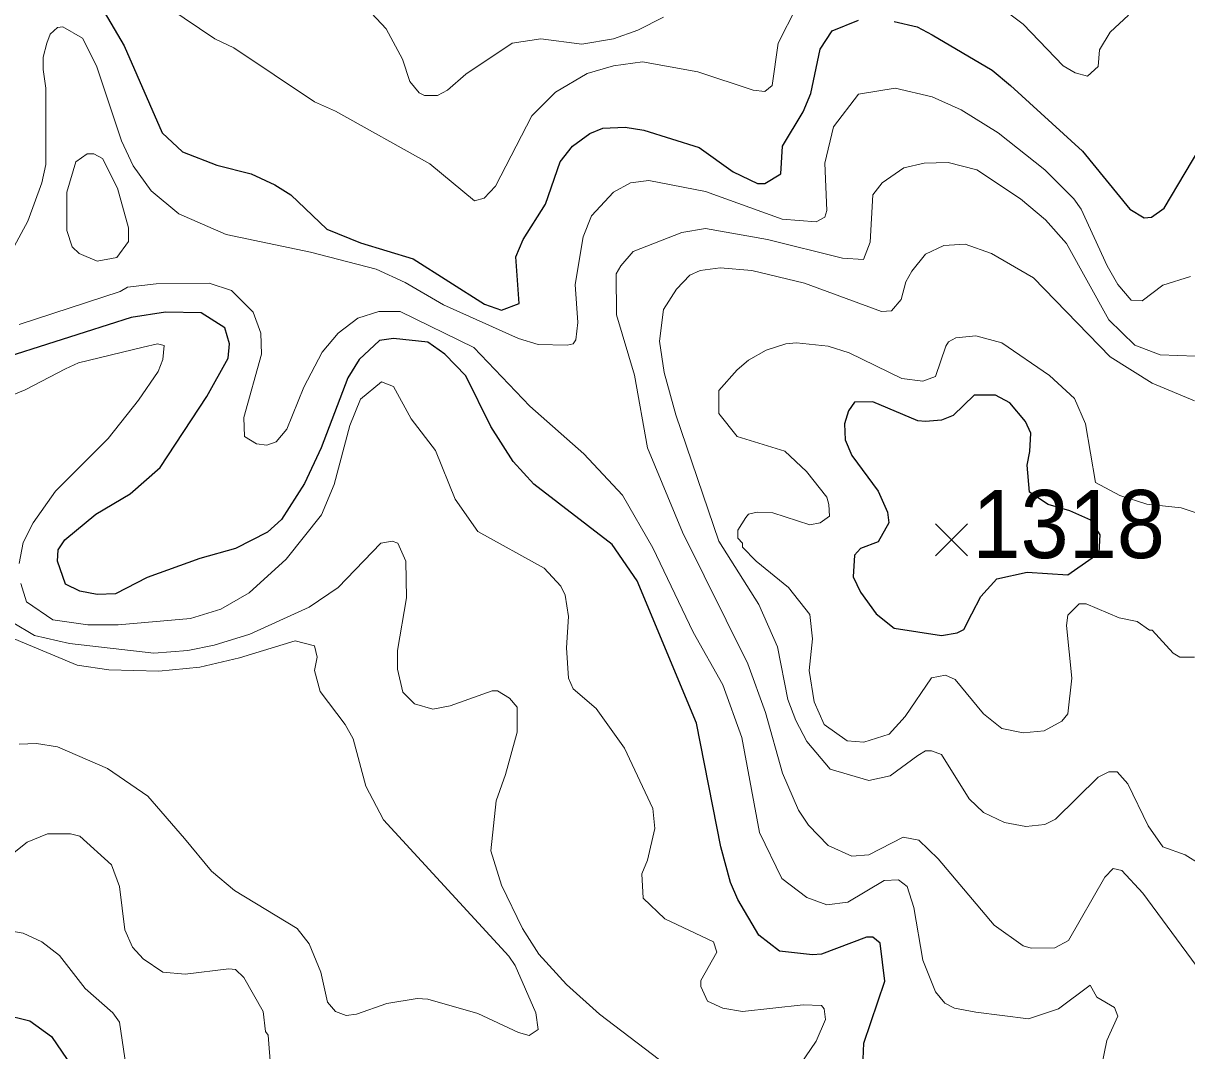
# Model space of a CAD drawing. Extents: x 423 to 448.8, y 7456.3 to 7484.
# Drawn here: x 430.405 to 431.771, y 7471.602 to 7472.809 of the extents above; entities that cross this region are included whole.
import ezdxf
from ezdxf.enums import TextEntityAlignment as Align

# ---------------------------------------------------------------- set-up
doc = ezdxf.new("R2010")
doc.units = 0
doc.header["$LTSCALE"] = 0.032
for name, color, linetype, lineweight in [('1', 7, 'Continuous', 25), ('2', 7, 'Continuous', 13), ('21', 7, 'Continuous', 25)]:
    doc.layers.add(name, color=color, linetype=linetype, lineweight=lineweight)
doc.layers.add('61', color=7, linetype='Continuous')

msp = doc.modelspace()

# ---------------------------------------------------------------- linework, layer by layer
at = {"layer": '1'}
for points in [[(430.5003, 7472.8225), (430.5235, 7472.7823), (430.5683, 7472.6802), (430.5923, 7472.6578), (430.6326, 7472.6423), (430.6728, 7472.6323), (430.7006, 7472.6191), (430.7192, 7472.6075), (430.7617, 7472.5673), (430.8012, 7472.551), (430.863, 7472.5325), (430.9466, 7472.4791), (430.9667, 7472.4721), (430.9876, 7472.4799), (430.9837, 7472.5348), (430.9922, 7472.5549), (431.0185, 7472.5967), (431.0355, 7472.6461), (431.0502, 7472.6647), (431.0703, 7472.6794), (431.0858, 7472.6856), (431.1121, 7472.6871), (431.1338, 7472.6833), (431.1987, 7472.6632), (431.2389, 7472.6346), (431.2675, 7472.6206), (431.2761, 7472.6206), (431.2946, 7472.6322), (431.2969, 7472.6648), (431.3209, 7472.705), (431.3302, 7472.7266), (431.341, 7472.7784), (431.355, 7472.8001), (431.3859, 7472.8125)], [(431.4277, 7472.8109), (431.4547, 7472.8047), (431.4725, 7472.7955), (431.5429, 7472.7537), (431.5646, 7472.7359), (431.6489, 7472.6586), (431.7046, 7472.5905), (431.7216, 7472.5804), (431.7301, 7472.5812), (431.7448, 7472.592), (431.7943, 7472.6748)], [(431.3913, 7471.5927), (431.3921, 7471.6113), (431.4168, 7471.684), (431.4114, 7471.7289), (431.4029, 7471.7358), (431.3952, 7471.7358), (431.3426, 7471.7157), (431.3318, 7471.7149), (431.2931, 7471.7195), (431.2691, 7471.7381), (431.2443, 7471.7799), (431.2358, 7471.8), (431.2242, 7471.8418), (431.1956, 7471.9872), (431.126, 7472.1543), (431.0966, 7472.1968), (431.0046, 7472.2679), (430.9806, 7472.2942), (430.9543, 7472.3353), (430.9249, 7472.3948), (430.9002, 7472.4203), (430.8801, 7472.4343), (430.8398, 7472.4389), (430.8236, 7472.4366), (430.7996, 7472.4142), (430.7864, 7472.3925), (430.7548, 7472.3105), (430.7354, 7472.2687), (430.7083, 7472.2262), (430.6921, 7472.2115), (430.6542, 7472.1922), (430.6124, 7472.1806), (430.5506, 7472.1581), (430.5134, 7472.1388), (430.4918, 7472.138), (430.4717, 7472.1419), (430.4546, 7472.1504), (430.4454, 7472.1775), (430.4461, 7472.1906), (430.4539, 7472.2022), (430.4902, 7472.2324), (430.5305, 7472.2563), (430.566, 7472.2873), (430.6209, 7472.3708), (430.6457, 7472.4157), (430.6472, 7472.4327), (430.6418, 7472.4513), (430.614, 7472.4691), (430.5722, 7472.4698), (430.532, 7472.4636), (430.3696, 7472.4118)], [(430.3811, 7471.6453), (430.4129, 7471.6376), (430.4384, 7471.619), (430.4624, 7471.5835)]]:
    msp.add_lwpolyline(points, dxfattribs=at)
msp.add_lwpolyline([(431.5189, 7472.1156), (431.5297, 7472.1357), (431.5483, 7472.1566), (431.5839, 7472.1643), (431.6318, 7472.1612), (431.6605, 7472.1813), (431.6688, 7472.1873), (431.6697, 7472.2083), (431.6587, 7472.2256), (431.6341, 7472.2365), (431.6088, 7472.2437), (431.5868, 7472.2584), (431.584, 7472.2902), (431.5873, 7472.3061), (431.5885, 7472.3275), (431.5823, 7472.3414), (431.5638, 7472.3631), (431.5468, 7472.3724), (431.522, 7472.3723), (431.4972, 7472.3484), (431.4834, 7472.343), (431.4648, 7472.3414), (431.4555, 7472.3422), (431.4029, 7472.3646), (431.3812, 7472.3639), (431.3743, 7472.3538), (431.3696, 7472.3384), (431.3704, 7472.3198), (431.3782, 7472.3012), (431.4091, 7472.2595), (431.4199, 7472.2347), (431.4215, 7472.2223), (431.4091, 7472.1999), (431.3882, 7472.1922), (431.3812, 7472.1844), (431.3797, 7472.1589), (431.3882, 7472.1411), (431.4068, 7472.1156), (431.4277, 7472.0986), (431.4834, 7472.0901), (431.5019, 7472.0931), (431.5097, 7472.097)], close=True, dxfattribs=at)
at = {"layer": '2'}
for points in [[(431.3132, 7472.8279), (431.2915, 7472.7854), (431.2846, 7472.7359), (431.276, 7472.7289), (431.2622, 7472.7305), (431.1972, 7472.7521), (431.1322, 7472.7638), (431.0982, 7472.7591), (431.0672, 7472.7498), (431.0301, 7472.7281), (431.0023, 7472.7003), (430.9597, 7472.6176), (430.9465, 7472.6036), (430.935, 7472.6005), (430.8824, 7472.6438), (430.7718, 7472.7057), (430.747, 7472.7165), (430.6526, 7472.78), (430.6302, 7472.7908), (430.5761, 7472.8271)], [(431.703, 7472.8186), (431.6814, 7472.7985), (431.669, 7472.7776), (431.6674, 7472.7583), (431.6551, 7472.7467), (431.6404, 7472.7506), (431.6264, 7472.7591), (431.5792, 7472.8078), (431.5483, 7472.831)], [(431.157, 7472.8163), (431.1268, 7472.8008), (431.0982, 7472.7908), (431.0611, 7472.7846), (431.0131, 7472.7908), (430.9791, 7472.7854), (430.9249, 7472.749), (430.9033, 7472.7305), (430.8916, 7472.7243), (430.8762, 7472.7243), (430.87, 7472.7274), (430.8592, 7472.7405), (430.8506, 7472.7669), (430.8313, 7472.8024), (430.8081, 7472.8271)], [(431.6782, 7472.524), (431.6473, 7472.5905), (431.6388, 7472.6028), (431.6048, 7472.6369), (431.5499, 7472.6802), (431.5066, 7472.7073), (431.4725, 7472.7227), (431.4292, 7472.7328), (431.3859, 7472.7258), (431.3565, 7472.6872), (431.3464, 7472.6446), (431.3488, 7472.589), (431.3464, 7472.5812), (431.3364, 7472.5758), (431.2962, 7472.5789), (431.2065, 7472.6114), (431.1399, 7472.6245), (431.1183, 7472.6214), (431.0982, 7472.6106), (431.0726, 7472.5827), (431.0626, 7472.558), (431.0533, 7472.5023), (431.0564, 7472.4575), (431.0541, 7472.4373), (431.051, 7472.4327), (431.044, 7472.4311), (431.01, 7472.4319), (430.9868, 7472.4389), (430.8986, 7472.4783), (430.8538, 7472.5046), (430.8197, 7472.5201), (430.7424, 7472.5402), (430.6434, 7472.5611), (430.5877, 7472.5851), (430.5552, 7472.6122), (430.5343, 7472.6415), (430.5204, 7472.6709), (430.491, 7472.7591), (430.4747, 7472.7916), (430.4516, 7472.8047), (430.4453, 7472.804), (430.4368, 7472.7962), (430.433, 7472.7854), (430.4284, 7472.7691), (430.4284, 7472.7545), (430.4315, 7472.7328), (430.4315, 7472.6431), (430.4268, 7472.6214), (430.4105, 7472.5766), (430.392, 7472.5425)], [(431.7827, 7471.7025), (431.72, 7471.7876), (431.6952, 7471.8139), (431.6852, 7471.8163), (431.6752, 7471.8062), (431.6326, 7471.732), (431.6164, 7471.7234), (431.5886, 7471.7227), (431.5793, 7471.7257), (431.5452, 7471.7497), (431.4795, 7471.8279), (431.457, 7471.8495), (431.4385, 7471.8534), (431.3983, 7471.8325), (431.3781, 7471.831), (431.3503, 7471.8433), (431.3271, 7471.8673), (431.3155, 7471.8851), (431.2969, 7471.9284), (431.2768, 7471.9996), (431.256, 7472.0568), (431.1794, 7472.2115), (431.1384, 7472.3105), (431.1229, 7472.3956), (431.102, 7472.4667), (431.1013, 7472.5147), (431.1067, 7472.524), (431.1213, 7472.541), (431.1786, 7472.5634), (431.2065, 7472.568), (431.2792, 7472.5549), (431.3673, 7472.5333), (431.392, 7472.5317), (431.3998, 7472.5518), (431.4029, 7472.6075), (431.4137, 7472.6214), (431.4392, 7472.6392), (431.4633, 7472.6446), (431.4911, 7472.6454), (431.5251, 7472.6369), (431.5762, 7472.6028), (431.6055, 7472.5781), (431.6303, 7472.5502), (431.6798, 7472.4606), (431.7107, 7472.4311), (431.7402, 7472.4195), (431.7819, 7472.418)], [(431.4246, 7472.4714), (431.4362, 7472.4845), (431.4416, 7472.5054), (431.4485, 7472.5178), (431.4648, 7472.5379), (431.4864, 7472.5479), (431.5112, 7472.5495), (431.5421, 7472.5386), (431.5916, 7472.51), (431.6814, 7472.4172), (431.7309, 7472.3863), (431.7804, 7472.3654)], [(431.7873, 7471.8216), (431.7695, 7471.8325), (431.7432, 7471.8418), (431.7262, 7471.8665), (431.7022, 7471.916), (431.6898, 7471.9299), (431.6798, 7471.9299), (431.6674, 7471.9237), (431.6172, 7471.8743), (431.6048, 7471.868), (431.5824, 7471.8657), (431.5576, 7471.8704), (431.5329, 7471.882), (431.5158, 7471.8982), (431.4833, 7471.9501), (431.4717, 7471.9547), (431.4648, 7471.9547), (431.4555, 7471.9493), (431.423, 7471.9253), (431.3983, 7471.9199), (431.3526, 7471.933), (431.3255, 7471.9655), (431.3124, 7471.9903), (431.3031, 7472.015), (431.2907, 7472.0769), (431.2691, 7472.1264), (431.2219, 7472.2007), (431.1716, 7472.3492), (431.1577, 7472.3987), (431.1523, 7472.4358), (431.157, 7472.4729), (431.1724, 7472.4969), (431.1879, 7472.5131), (431.2002, 7472.5185), (431.2235, 7472.5216), (431.2606, 7472.5185), (431.3225, 7472.5039), (431.413, 7472.4706), (431.4246, 7472.4714)], [(431.7757, 7472.5116), (431.7432, 7472.5015), (431.7192, 7472.483), (431.7061, 7472.4838), (431.6906, 7472.5023), (431.6782, 7472.524)], [(430.4005, 7472.4551), (430.5188, 7472.4938), (430.5274, 7472.4992), (430.5614, 7472.5031), (430.6233, 7472.5038), (430.6496, 7472.4953)], [(430.6496, 7472.4953), (430.6751, 7472.4698), (430.6843, 7472.4451), (430.6851, 7472.4203), (430.6642, 7472.3461), (430.665, 7472.3236), (430.679, 7472.3151), (430.6913, 7472.3136), (430.7021, 7472.3174), (430.7145, 7472.3322), (430.7346, 7472.3817), (430.7563, 7472.4226), (430.7748, 7472.4451), (430.7981, 7472.4628), (430.8228, 7472.4706), (430.8476, 7472.4706), (430.9342, 7472.4281), (430.9999, 7472.3592), (431.0634, 7472.3035), (431.109, 7472.2548), (431.1446, 7472.1929), (431.1917, 7472.0939), (431.2266, 7472.0321), (431.249, 7471.9702), (431.2698, 7471.8588), (431.2961, 7471.8047), (431.3255, 7471.7822), (431.3488, 7471.7737), (431.3735, 7471.7768), (431.416, 7471.8023), (431.4331, 7471.8031), (431.4431, 7471.7954), (431.4508, 7471.7706), (431.4617, 7471.7088), (431.4764, 7471.6716), (431.4872, 7471.6584), (431.4988, 7471.6523), (431.5236, 7471.6476), (431.5855, 7471.6399), (431.621, 7471.6515), (431.6582, 7471.6793), (431.6659, 7471.6654), (431.6867, 7471.653), (431.6906, 7471.643), (431.6775, 7471.6144), (431.6674, 7471.5649)], [(430.3618, 7472.36), (430.4075, 7472.3786), (430.4547, 7472.4033), (430.4701, 7472.4103), (430.5459, 7472.4288), (430.5629, 7472.4327), (430.5707, 7472.4304), (430.5691, 7472.4142), (430.5637, 7472.4002), (430.5405, 7472.3662), (430.5049, 7472.3213), (430.443, 7472.2595), (430.4167, 7472.2223), (430.4052, 7472.1991), (430.4005, 7472.1744)], [(431.7804, 7472.0645), (431.7634, 7472.0645), (431.7556, 7472.0691), (431.7308, 7472.0962), (431.7277, 7472.0962), (431.7131, 7472.1063), (431.6922, 7472.1109), (431.6535, 7472.1272), (431.645, 7472.1272), (431.6318, 7472.114), (431.6303, 7472.1017), (431.6365, 7472.0398), (431.6318, 7471.998), (431.6249, 7471.9895), (431.604, 7471.9779), (431.5793, 7471.9756), (431.5545, 7471.981), (431.5328, 7471.998), (431.4996, 7472.0382), (431.488, 7472.0436), (431.4717, 7472.0405), (431.4408, 7471.9949), (431.4222, 7471.974), (431.3921, 7471.9647), (431.3727, 7471.9663), (431.3457, 7471.9856), (431.3341, 7472.012), (431.3279, 7472.0491), (431.3318, 7472.0862), (431.3287, 7472.1148), (431.3039, 7472.1465), (431.266, 7472.1775), (431.2498, 7472.1937), (431.2498, 7472.1983), (431.2443, 7472.2045), (431.2443, 7472.2138), (431.2536, 7472.2285), (431.2567, 7472.2324), (431.2668, 7472.2347), (431.2854, 7472.2339), (431.3287, 7472.22), (431.341, 7472.2223), (431.3519, 7472.23), (431.3511, 7472.244), (431.3488, 7472.2525), (431.3248, 7472.2827), (431.2993, 7472.3066), (431.2436, 7472.3236), (431.2219, 7472.3507), (431.2219, 7472.3778), (431.2436, 7472.4018), (431.2567, 7472.4134), (431.2776, 7472.425), (431.3008, 7472.4327), (431.3132, 7472.4335), (431.3503, 7472.4296), (431.3751, 7472.4219), (431.437, 7472.3917)], [(431.437, 7472.3917), (431.4617, 7472.3886), (431.4764, 7472.394), (431.4887, 7472.4296), (431.4918, 7472.435), (431.5004, 7472.4397), (431.5236, 7472.442), (431.5545, 7472.4335), (431.6102, 7472.3955), (431.6396, 7472.3685), (431.6527, 7472.3384), (431.6644, 7472.2695), (431.6929, 7472.2546), (431.7245, 7472.2441)], [(430.4021, 7472.1512), (430.409, 7472.1295), (430.4399, 7472.1086), (430.481, 7472.1024), (430.5165, 7472.1024), (430.6016, 7472.1101), (430.6372, 7472.121), (430.6704, 7472.1403), (430.7137, 7472.1798), (430.7555, 7472.2316), (430.7702, 7472.2672), (430.7888, 7472.3368), (430.8011, 7472.3677), (430.8259, 7472.3878), (430.8398, 7472.3824), (430.8607, 7472.3445), (430.8893, 7472.3074), (430.9125, 7472.2502), (430.9388, 7472.2122), (431.0169, 7472.1689), (431.0363, 7472.1481)], [(431.7245, 7472.2441), (431.7649, 7472.2401), (431.7966, 7472.2293)], [(430.392, 7472.1055), (430.4183, 7472.09), (430.4593, 7472.0808), (430.5583, 7472.0691), (430.5985, 7472.0723), (430.6295, 7472.0785), (430.6712, 7472.0916), (430.7408, 7472.1233), (430.7749, 7472.1465), (430.8251, 7472.1983), (430.8383, 7472.2007), (430.8452, 7472.1983), (430.8545, 7472.1775), (430.8553, 7472.1342), (430.8445, 7472.0723), (430.8445, 7472.0506), (430.8507, 7472.0235), (430.8646, 7472.0096), (430.8863, 7472.0034), (430.9064, 7472.0073), (430.9559, 7472.0251), (430.962, 7472.0251), (430.976, 7472.0166), (430.9852, 7472.0058), (430.9852, 7471.9764), (430.9713, 7471.9269), (430.9605, 7471.8959), (430.9543, 7471.8372), (430.9667, 7471.7969), (430.9914, 7471.7459), (431.0107, 7471.7157), (431.0432, 7471.6801), (431.0819, 7471.6453)], [(431.0363, 7472.1481), (431.0417, 7472.1373), (431.0456, 7472.1125), (431.0432, 7472.0754), (431.0456, 7472.0398), (431.051, 7472.0274), (431.078, 7472.0042), (431.1113, 7471.9578), (431.1446, 7471.8867), (431.1469, 7471.8634), (431.1384, 7471.8263), (431.1314, 7471.8101), (431.133, 7471.7814), (431.1585, 7471.7575), (431.2157, 7471.7304), (431.2196, 7471.718), (431.201, 7471.6848), (431.201, 7471.6778), (431.2088, 7471.6608), (431.2266, 7471.6523), (431.2498, 7471.6484), (431.2854, 7471.6523), (431.3209, 7471.6562), (431.3425, 7471.6554), (431.3456, 7471.6515), (431.3472, 7471.6391), (431.3364, 7471.6136), (431.3178, 7471.5866)], [(430.385, 7472.09), (430.4686, 7472.0553), (430.5057, 7472.0498), (430.5645, 7472.0483), (430.6124, 7472.0529), (430.6589, 7472.0637), (430.7246, 7472.0839), (430.747, 7472.0777), (430.7501, 7472.0645), (430.747, 7472.0491), (430.754, 7472.0243), (430.7833, 7471.9857), (430.7926, 7471.9686), (430.8074, 7471.913), (430.8282, 7471.8735), (430.9752, 7471.7134), (430.9829, 7471.7026), (431.0069, 7471.6469), (431.01, 7471.6275), (430.9992, 7471.6205), (430.9868, 7471.6237), (430.9388, 7471.6461), (430.8801, 7471.6631), (430.8677, 7471.6639), (430.8321, 7471.6577), (430.7965, 7471.6453), (430.7842, 7471.6437), (430.7717, 7471.6484), (430.7625, 7471.6593), (430.7547, 7471.6948), (430.7408, 7471.7281), (430.7269, 7471.7459), (430.6534, 7471.7907), (430.6263, 7471.8131), (430.5946, 7471.8518), (430.5513, 7471.9013), (430.5042, 7471.9338), (430.4454, 7471.9594), (430.4206, 7471.9632), (430.4005, 7471.9624)], [(430.696, 7471.5804), (430.6929, 7471.6206), (430.6898, 7471.6252), (430.6867, 7471.6484), (430.6643, 7471.6886), (430.6542, 7471.6979), (430.6465, 7471.6987), (430.5954, 7471.6925), (430.5691, 7471.6948), (430.5459, 7471.7103), (430.5335, 7471.7242), (430.5243, 7471.7443), (430.5181, 7471.7954), (430.5088, 7471.8209), (430.4717, 7471.8542), (430.4608, 7471.8573), (430.4338, 7471.8573), (430.4098, 7471.8472), (430.3665, 7471.8131)], [(430.5274, 7471.5726), (430.5181, 7471.636), (430.5103, 7471.6468), (430.4778, 7471.6755), (430.4477, 7471.7141), (430.4268, 7471.7304), (430.4052, 7471.7404), (430.3649, 7471.7474)], [(431.0819, 7471.6453), (431.1523, 7471.5919)]]:
    msp.add_lwpolyline(points, dxfattribs=at)
msp.add_lwpolyline([(430.4709, 7472.5386), (430.4624, 7472.5464), (430.4562, 7472.5658), (430.4562, 7472.6106), (430.467, 7472.6462), (430.4802, 7472.6555), (430.4879, 7472.6555), (430.498, 7472.65), (430.5157, 7472.6153), (430.5289, 7472.5688), (430.5289, 7472.5526), (430.5149, 7472.534), (430.4918, 7472.5294)], close=True, dxfattribs=at)
at = {"layer": '21'}
for p, q in [((431.4765, 7472.221), (431.514, 7472.1835)), ((431.514, 7472.221), (431.4765, 7472.1835))]:
    msp.add_line(p, q, dxfattribs=at)

# ---------------------------------------------------------------- texts
at = {"layer": '61', "width": 0.95}
msp.add_text('1318', height=0.08, dxfattribs=at).set_placement((431.6328, 7472.1809), align=Align.CENTER)

doc.saveas('drawing.dxf')
